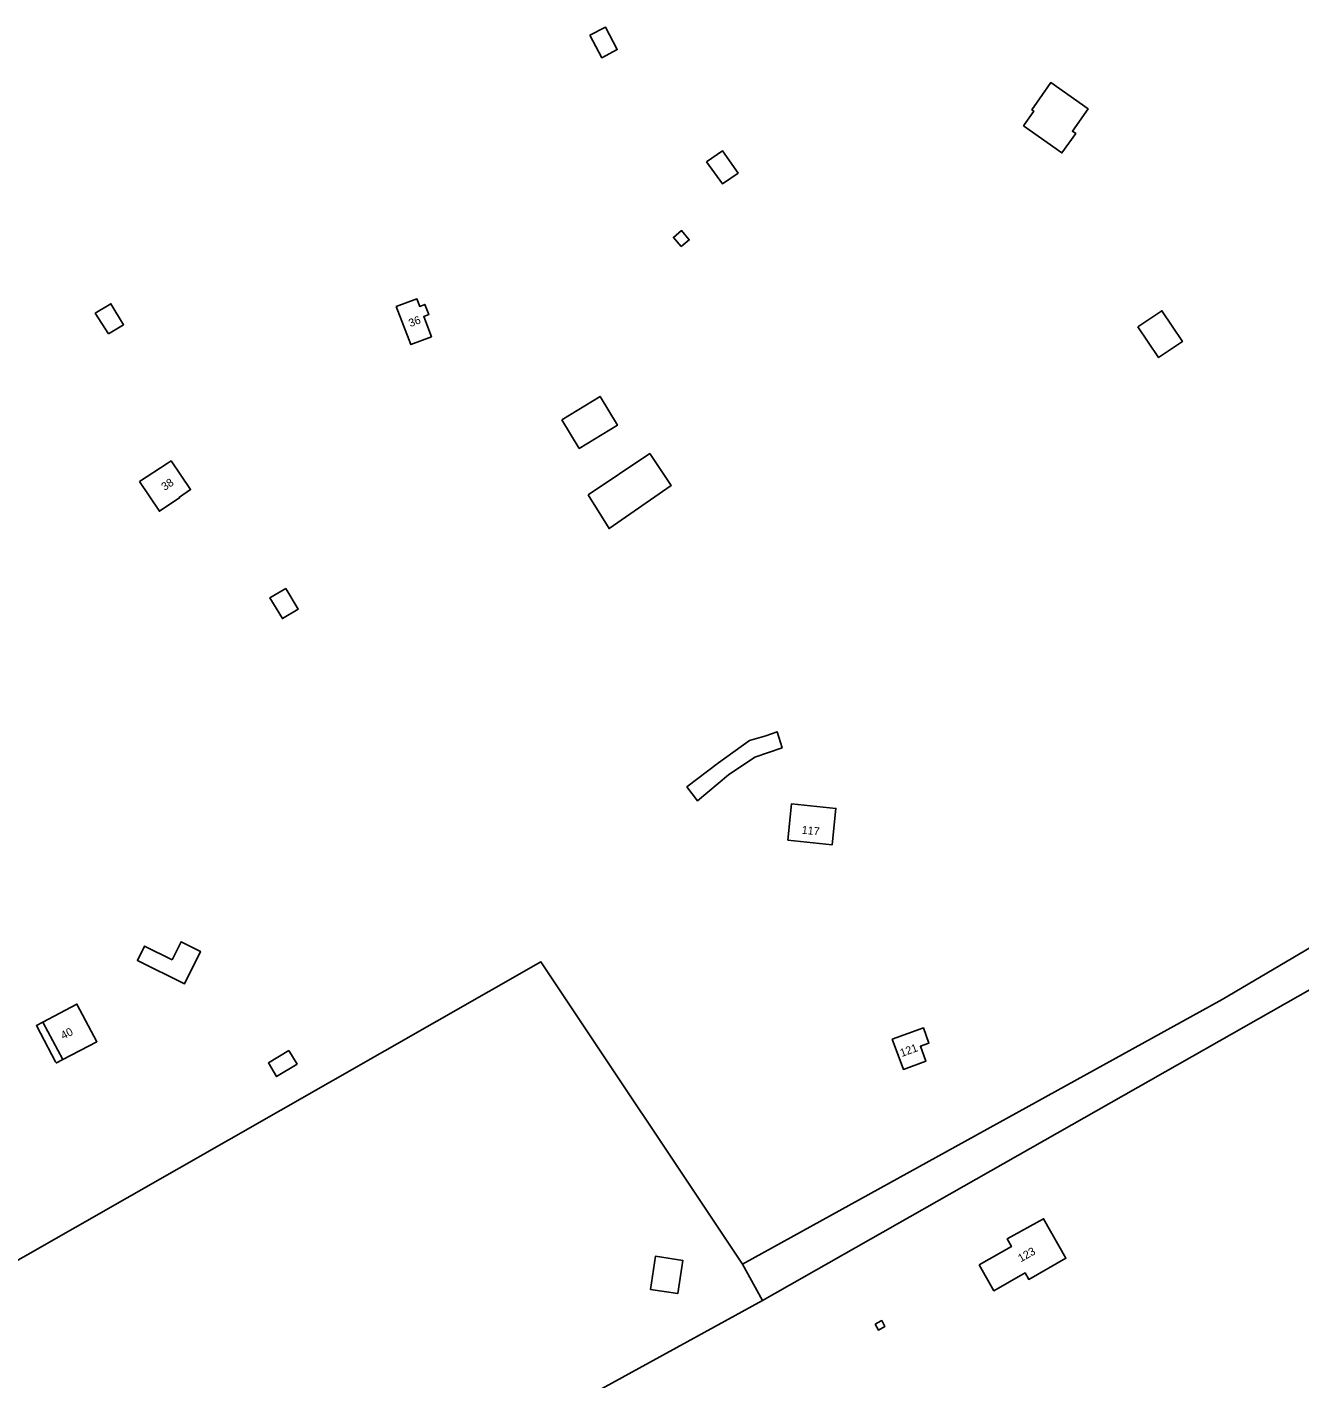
# Model space of a CAD drawing. Extents: x 126000 to 131009, y 393000 to 395500.
# Drawn here: x 129276.7 to 129435.7, y 395080.3 to 395249.2 of the extents above; entities that cross this region are included whole.
import ezdxf

# ---------------------------------------------------------------- set-up
doc = ezdxf.new("R2010")
doc.units = 0
for name, color, linetype in [('gg-anno-huisnummerreeks BGT', 7, 'Continuous'), ('gg-bbg-bijgebouw', 7, 'Continuous'), ('gg-bbg-hoofdgebouw', 7, 'Continuous'), ('gg-bbg-luifel en loopbrug', 7, 'Continuous'), ('gg-knt-onverhard', 7, 'Continuous'), ('gt-grn-vlakafsluiter', 7, 'Continuous')]:
    doc.layers.add(name, color=color, linetype=linetype)

msp = doc.modelspace()

# ---------------------------------------------------------------- linework, layer by layer
at = {"layer": 'gg-bbg-bijgebouw'}
for points in [[(129347.03, 395248.18), (129348.51, 395245.37), (129350.45, 395246.38), (129348.97, 395249.2), (129347.03, 395248.18)], [(129361.6, 395232.34), (129363.62, 395229.6), (129365.55, 395230.95), (129363.58, 395233.74), (129361.6, 395232.34)], [(129358.44, 395221.76), (129357.47, 395222.92), (129358.49, 395223.76), (129359.45, 395222.6), (129358.44, 395221.76)], [(129286.9, 395210.88), (129285.24, 395213.44), (129287.19, 395214.63), (129288.78, 395212.01), (129286.9, 395210.88)], [(129346.81, 395190.74), (129349.42, 395186.54), (129357.19, 395191.92), (129354.52, 395195.91), (129346.81, 395190.74)], [(129309.06, 395179.06), (129307.04, 395177.88), (129308.61, 395175.28), (129310.6, 395176.48), (129309.06, 395179.06)], [(129309.42, 395121.33), (129310.45, 395119.63), (129307.89, 395118.07), (129306.86, 395119.77), (129309.42, 395121.33)], [(129354.6, 395091.47), (129355.21, 395095.61), (129358.64, 395095.1), (129358.02, 395090.96), (129354.6, 395091.47)], [(129382.66, 395087.11), (129383.43, 395087.55), (129383.49, 395087.58), (129383.89, 395086.85), (129383.07, 395086.39), (129382.66, 395087.11)]]:
    msp.add_lwpolyline(points, dxfattribs=at)
at = {"layer": 'gg-bbg-hoofdgebouw'}
msp.add_line((129281.18, 395120.18), (129278.69, 395124.86), dxfattribs=at)
for points in [[(129322.84, 395214.27), (129325.41, 395215.23), (129325.77, 395214.3), (129326.4, 395214.54), (129326.9, 395213.27), (129326.28, 395213.02), (129327.24, 395210.51), (129324.67, 395209.53), (129322.84, 395214.27)], [(129290.76, 395192.42), (129294.21, 395194.67), (129294.71, 395194.99), (129297.14, 395191.41), (129295.74, 395190.47), (129295.79, 395190.4), (129293.24, 395188.69), (129290.76, 395192.42)], [(129371.75, 395147.6), (129372.23, 395152.15), (129377.77, 395151.56), (129377.29, 395147.02), (129371.75, 395147.6)], [(129278.69, 395124.86), (129282.94, 395127.12), (129285.43, 395122.42), (129281.18, 395120.18)], [(129384.81, 395122.75), (129386.2, 395118.95), (129389, 395119.98), (129388.32, 395121.86), (129389.37, 395122.23), (129388.71, 395124.14), (129384.81, 395122.75)], [(129395.65, 395094.55), (129399.7, 395096.82), (129399.17, 395097.78), (129403.71, 395100.29), (129406.51, 395095.37), (129401.86, 395092.72), (129401.4, 395093.53), (129397.5, 395091.31), (129395.65, 395094.55)]]:
    msp.add_lwpolyline(points, dxfattribs=at)
at = {"layer": 'gg-bbg-luifel en loopbrug'}
for points in [[(129401.22, 395236.86), (129402.49, 395238.69), (129402.26, 395238.85), (129404.23, 395241.72), (129404.62, 395242.26), (129409.28, 395238.96), (129407.32, 395236.18), (129407.73, 395235.89), (129406.01, 395233.47), (129401.22, 395236.86)], [(129415.5, 395211.75), (129418.5, 395213.75), (129421.07, 395209.89), (129418.08, 395207.9), (129415.5, 395211.75)], [(129343.51, 395200.13), (129345.7, 395196.56), (129350.48, 395199.45), (129348.3, 395203.05), (129343.51, 395200.13)], [(129367.62, 395157.97), (129371.05, 395159.15), (129370.42, 395161.15), (129369, 395160.64), (129366.96, 395160.07), (129363.1, 395157.25), (129359.16, 395154.26), (129360.49, 395152.51), (129364.36, 395155.75), (129367.62, 395157.97)], [(129294.85, 395132.65), (129291.39, 395134.36), (129290.51, 395132.58), (129296.39, 395129.67), (129298.38, 395133.7), (129295.96, 395134.9), (129294.85, 395132.65)], [(129281.18, 395120.18), (129280.37, 395119.76), (129280.28, 395119.92), (129278.38, 395123.5), (129277.88, 395124.43), (129278.69, 395124.86)]]:
    msp.add_lwpolyline(points, dxfattribs=at)
at = {"layer": 'gg-knt-onverhard'}
msp.add_line((129366.09, 395094.64), (129368.61, 395090.07), dxfattribs=at)
for points in [[(129538.57, 395188.14), (129482.96, 395161.25), (129426.04, 395127.68), (129366.09, 395094.64)], [(129368.61, 395090.07), (129448.96, 395135.72), (129484.85, 395157.35), (129541.33, 395184.51)]]:
    msp.add_lwpolyline(points, dxfattribs=at)
at = {"layer": 'gt-grn-vlakafsluiter'}
msp.add_line((129368.61, 395090.07), (129289.14, 395046.57), dxfattribs=at)
msp.add_lwpolyline([(129366.09, 395094.64), (129340.91, 395132.38), (129250.21, 395080.67)], dxfattribs=at)

# ---------------------------------------------------------------- texts
at = {"layer": 'gg-anno-huisnummerreeks BGT'}
for s, rotation, p in [('36', 21.1, (129324.61, 395211.69)), ('38', 34.1, (129293.91, 395191.23)), ('117', 354, (129373.46, 395148.42)), ('40', 28, (129281.25, 395122.66)), ('121', 20.1, (129385.99, 395120.5)), ('123', 29.7, (129400.87, 395094.84))]:
    msp.add_text(s, height=1, rotation=rotation, dxfattribs=at).set_placement(p)

doc.saveas('drawing.dxf')
